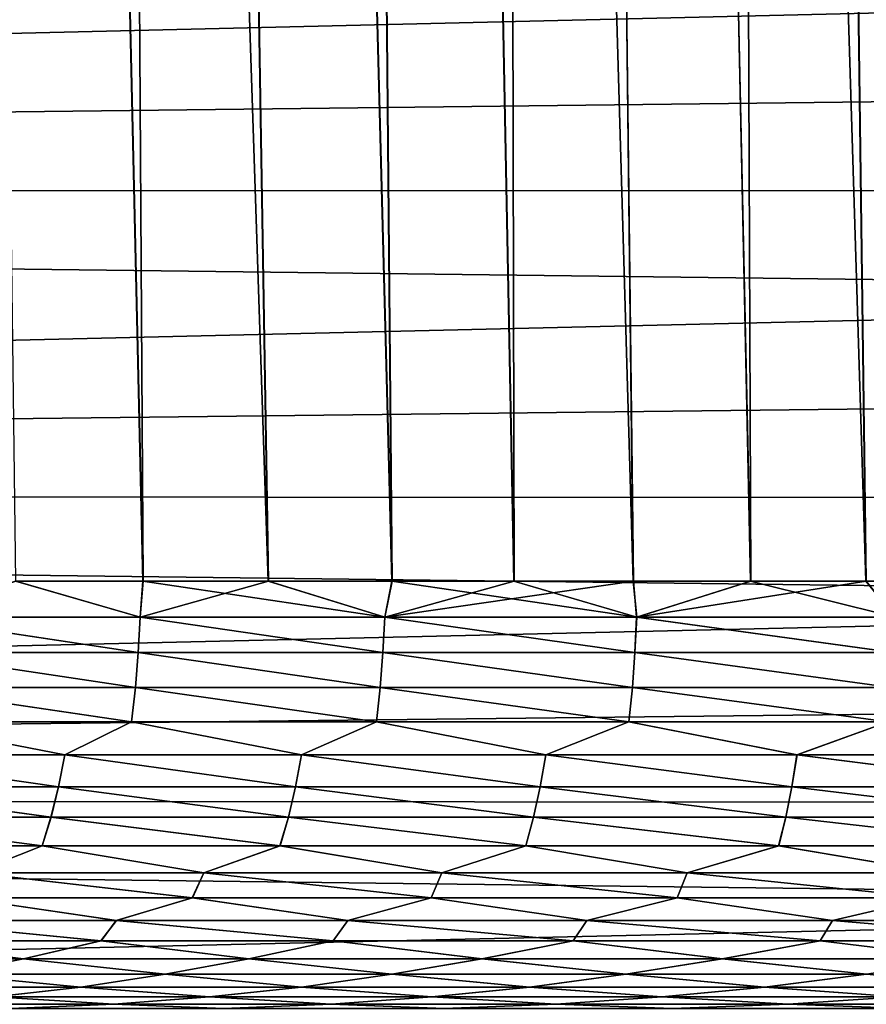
# Model space of a CAD drawing. Header units: millimetres. Extents: x -161 to 161, y -94 to 1149.
# Tile 905 of 1056: x 38.89 to 40.78, y 458.21 to 460.41. Entities that reach past the tile are written whole.
import ezdxf

# ---------------------------------------------------------------- set-up
doc = ezdxf.new("R2010")
doc.units = ezdxf.units.MM
doc.header["$LTSCALE"] = 81.481481
for name, color, linetype in [('43', 7, 'CONTINUOUS'), ('44', 7, 'CONTINUOUS'), ('89', 7, 'CONTINUOUS'), ('93', 7, 'CONTINUOUS')]:
    doc.layers.add(name, color=color, linetype=linetype)

msp = doc.modelspace()

# ---------------------------------------------------------------- linework, layer by layer
at = {"layer": '43', "color": 7, "linetype": 'CONTINUOUS', "true_color": 0xaaaaaa}
for points in [[(53, 460.7133, -16.986), (53, 460.369, -16.9684), (24.2, 460.7155, -16.9862), (53, 460.7133, -16.986)], [(24.2, 460.7155, -16.9862), (53, 460.369, -16.9684), (24.2, 460.0321, -16.9449), (24.2, 460.7155, -16.9862)], [(53, 460.369, -16.9684), (53, 460.0247, -16.944), (24.2, 460.0321, -16.9449), (53, 460.369, -16.9684)], [(53, 460.0247, -16.944), (53, 459.681, -16.9126), (24.2, 460.0321, -16.9449), (53, 460.0247, -16.944)], [(24.2, 460.0321, -16.9449), (53, 459.681, -16.9126), (24.2, 459.3509, -16.8761), (24.2, 460.0321, -16.9449)], [(53, 459.681, -16.9126), (53, 459.3381, -16.8743), (24.2, 459.3509, -16.8761), (53, 459.681, -16.9126)], [(53, 459.3381, -16.8743), (53, 458.9967, -16.8292), (24.2, 459.3509, -16.8761), (53, 459.3381, -16.8743)], [(24.2, 459.3509, -16.8761), (53, 458.9967, -16.8292), (24.2, 458.673, -16.7799), (24.2, 459.3509, -16.8761)], [(53, 458.9967, -16.8292), (53, 458.657, -16.7772), (24.2, 458.673, -16.7799), (53, 458.9967, -16.8292)], [(53, 458.657, -16.7772), (53, 458.319, -16.7185), (24.2, 458.673, -16.7799), (53, 458.657, -16.7772)], [(24.2, 458.673, -16.7799), (53, 458.319, -16.7185), (24.2, 457.9996, -16.6564), (24.2, 458.673, -16.7799)], [(53, 458.319, -16.7185), (53, 457.9815, -16.6526), (24.2, 457.9996, -16.6564), (53, 458.319, -16.7185)]]:
    msp.add_3dface(points, dxfattribs=at)
at = {"layer": '44', "color": 7, "linetype": 'CONTINUOUS', "true_color": 0xaaaaaa}
for points in [[(24.2, 460.0321, 16.9449), (53, 460.7133, 16.986), (24.2, 460.7155, 16.9862), (24.2, 460.0321, 16.9449)], [(53, 460.369, 16.9684), (53, 460.7133, 16.986), (24.2, 460.0321, 16.9449), (53, 460.369, 16.9684)], [(53, 460.0247, 16.944), (53, 460.369, 16.9684), (24.2, 460.0321, 16.9449), (53, 460.0247, 16.944)], [(24.2, 459.3509, 16.8761), (53, 460.0247, 16.944), (24.2, 460.0321, 16.9449), (24.2, 459.3509, 16.8761)], [(53, 459.681, 16.9126), (53, 460.0247, 16.944), (24.2, 459.3509, 16.8761), (53, 459.681, 16.9126)], [(53, 459.3381, 16.8743), (53, 459.681, 16.9126), (24.2, 459.3509, 16.8761), (53, 459.3381, 16.8743)], [(24.2, 458.673, 16.7799), (53, 459.3381, 16.8743), (24.2, 459.3509, 16.8761), (24.2, 458.673, 16.7799)], [(53, 458.9967, 16.8292), (53, 459.3381, 16.8743), (24.2, 458.673, 16.7799), (53, 458.9967, 16.8292)], [(53, 458.657, 16.7772), (53, 458.9967, 16.8292), (24.2, 458.673, 16.7799), (53, 458.657, 16.7772)], [(24.2, 457.9996, 16.6564), (53, 458.657, 16.7772), (24.2, 458.673, 16.7799), (24.2, 457.9996, 16.6564)], [(53, 458.319, 16.7185), (53, 458.657, 16.7772), (24.2, 457.9996, 16.6564), (53, 458.319, 16.7185)], [(53, 457.9815, 16.6526), (53, 458.319, 16.7185), (24.2, 457.9996, 16.6564), (53, 457.9815, 16.6526)]]:
    msp.add_3dface(points, dxfattribs=at)
at = {"layer": '89', "color": 7, "linetype": 'CONTINUOUS', "true_color": 0xaaaaaa}
for points in [[(39.1701, 459.1566, -9.1326), (38.8861, 459.1566, -8.9608), (38.5492, 486.2, -10.1313), (39.1701, 459.1566, -9.1326)], [(39.0045, 486.2, -10.3852), (39.1701, 459.1566, -9.1326), (38.5492, 486.2, -10.1313), (39.0045, 486.2, -10.3852)], [(39.0045, 486.2, 10.3852), (38.5492, 486.2, 10.1313), (39.4491, 459.1566, 9.2898), (39.0045, 486.2, 10.3852)], [(39.4491, 459.1566, 9.2898), (38.5492, 486.2, 10.1313), (39.1692, 459.1566, 9.132), (39.4491, 459.1566, 9.2898)], [(39.1692, 459.1566, 9.132), (38.5492, 486.2, 10.1313), (38.8851, 459.1566, 8.9601), (39.1692, 459.1566, 9.132)], [(39.4499, 459.1566, -9.2902), (39.1701, 459.1566, -9.1326), (39.0045, 486.2, -10.3852), (39.4499, 459.1566, -9.2902)], [(39.7258, 459.1566, -9.435), (39.4499, 459.1566, -9.2902), (39.0045, 486.2, -10.3852), (39.7258, 459.1566, -9.435)], [(39.4702, 486.2, -10.6188), (39.7258, 459.1566, -9.435), (39.0045, 486.2, -10.3852), (39.4702, 486.2, -10.6188)], [(39.4702, 486.2, 10.6188), (39.0045, 486.2, 10.3852), (39.7251, 459.1566, 9.4346), (39.4702, 486.2, 10.6188)], [(39.7251, 459.1566, 9.4346), (39.0045, 486.2, 10.3852), (39.4491, 459.1566, 9.2898), (39.7251, 459.1566, 9.4346)], [(39.9976, 459.1566, -9.5676), (39.7258, 459.1566, -9.435), (39.4702, 486.2, -10.6188), (39.9976, 459.1566, -9.5676)], [(39.9439, 486.2, -10.8307), (39.9976, 459.1566, -9.5676), (39.4702, 486.2, -10.6188), (39.9439, 486.2, -10.8307)], [(39.9439, 486.2, 10.8307), (39.4702, 486.2, 10.6188), (40.2634, 459.1566, 9.6883), (39.9439, 486.2, 10.8307)], [(40.2634, 459.1566, 9.6883), (39.4702, 486.2, 10.6188), (39.9969, 459.1566, 9.5673), (40.2634, 459.1566, 9.6883)], [(39.9969, 459.1566, 9.5673), (39.4702, 486.2, 10.6188), (39.7251, 459.1566, 9.4346), (39.9969, 459.1566, 9.5673)], [(40.2639, 459.1566, -9.6885), (39.9976, 459.1566, -9.5676), (39.9439, 486.2, -10.8307), (40.2639, 459.1566, -9.6885)], [(40.5254, 459.1566, -9.7987), (40.2639, 459.1566, -9.6885), (39.9439, 486.2, -10.8307), (40.5254, 459.1566, -9.7987)], [(40.4257, 486.2, -11.0209), (40.5254, 459.1566, -9.7987), (39.9439, 486.2, -10.8307), (40.4257, 486.2, -11.0209)], [(40.4257, 486.2, 11.0209), (39.9439, 486.2, 10.8307), (40.7823, 459.1566, 9.899), (40.4257, 486.2, 11.0209)], [(40.7823, 459.1566, 9.899), (39.9439, 486.2, 10.8307), (40.525, 459.1566, 9.7985), (40.7823, 459.1566, 9.899)], [(40.525, 459.1566, 9.7985), (39.9439, 486.2, 10.8307), (40.2634, 459.1566, 9.6883), (40.525, 459.1566, 9.7985)], [(40.7826, 459.1566, -9.8991), (40.5254, 459.1566, -9.7987), (40.4257, 486.2, -11.0209), (40.7826, 459.1566, -9.8991)], [(41.0343, 459.1566, -9.99), (40.7826, 459.1566, -9.8991), (40.4257, 486.2, -11.0209), (41.0343, 459.1566, -9.99)], [(40.9181, 486.2, -11.1903), (41.0343, 459.1566, -9.99), (40.4257, 486.2, -11.0209), (40.9181, 486.2, -11.1903)], [(40.9181, 486.2, 11.1903), (40.4257, 486.2, 11.0209), (41.0342, 459.1566, 9.99), (40.9181, 486.2, 11.1903)], [(41.0342, 459.1566, 9.99), (40.4257, 486.2, 11.0209), (40.7823, 459.1566, 9.899), (41.0342, 459.1566, 9.99)]]:
    msp.add_3dface(points, dxfattribs=at)
at = {"layer": '93', "color": 7, "linetype": 'CONTINUOUS', "true_color": 0xaaaaaa}
for points in [[(38.6365, 459.0765, -8.7914), (38.8861, 459.1566, -8.9608), (39.1635, 459.0765, -9.1209), (38.6365, 459.0765, -8.7914)], [(38.8851, 459.1566, 8.9601), (38.6367, 459.0765, 8.7916), (39.1637, 459.0765, 9.121), (38.8851, 459.1566, 8.9601)], [(39.1692, 459.1566, 9.132), (38.8851, 459.1566, 8.9601), (39.1637, 459.0765, 9.121), (39.1692, 459.1566, 9.132)], [(38.8861, 459.1566, -8.9608), (39.1701, 459.1566, -9.1326), (39.1635, 459.0765, -9.1209), (38.8861, 459.1566, -8.9608)], [(39.1701, 459.1566, -9.1326), (39.4499, 459.1566, -9.2902), (39.1635, 459.0765, -9.1209), (39.1701, 459.1566, -9.1326)], [(39.1635, 459.0765, -9.1209), (39.4499, 459.1566, -9.2902), (39.7089, 459.0765, -9.4188), (39.1635, 459.0765, -9.1209)], [(39.1692, 459.1566, 9.132), (39.1637, 459.0765, 9.121), (39.7091, 459.0765, 9.419), (39.1692, 459.1566, 9.132)], [(39.4491, 459.1566, 9.2898), (39.1692, 459.1566, 9.132), (39.7091, 459.0765, 9.419), (39.4491, 459.1566, 9.2898)], [(39.7251, 459.1566, 9.4346), (39.4491, 459.1566, 9.2898), (39.7091, 459.0765, 9.419), (39.7251, 459.1566, 9.4346)], [(39.4499, 459.1566, -9.2902), (39.7258, 459.1566, -9.435), (39.7089, 459.0765, -9.4188), (39.4499, 459.1566, -9.2902)], [(39.7258, 459.1566, -9.435), (39.9976, 459.1566, -9.5676), (39.7089, 459.0765, -9.4188), (39.7258, 459.1566, -9.435)], [(39.9976, 459.1566, -9.5676), (40.2639, 459.1566, -9.6885), (39.7089, 459.0765, -9.4188), (39.9976, 459.1566, -9.5676)], [(39.7089, 459.0765, -9.4188), (40.2639, 459.1566, -9.6885), (40.2708, 459.0765, -9.6842), (39.7089, 459.0765, -9.4188)], [(39.7251, 459.1566, 9.4346), (39.7091, 459.0765, 9.419), (40.2711, 459.0765, 9.6843), (39.7251, 459.1566, 9.4346)], [(39.9969, 459.1566, 9.5673), (39.7251, 459.1566, 9.4346), (40.2711, 459.0765, 9.6843), (39.9969, 459.1566, 9.5673)], [(40.2634, 459.1566, 9.6883), (39.9969, 459.1566, 9.5673), (40.2711, 459.0765, 9.6843), (40.2634, 459.1566, 9.6883)], [(40.525, 459.1566, 9.7985), (40.2634, 459.1566, 9.6883), (40.2711, 459.0765, 9.6843), (40.525, 459.1566, 9.7985)], [(40.2639, 459.1566, -9.6885), (40.5254, 459.1566, -9.7987), (40.2708, 459.0765, -9.6842), (40.2639, 459.1566, -9.6885)], [(40.5254, 459.1566, -9.7987), (40.7826, 459.1566, -9.8991), (40.2708, 459.0765, -9.6842), (40.5254, 459.1566, -9.7987)], [(40.2708, 459.0765, -9.6842), (40.7826, 459.1566, -9.8991), (40.8475, 459.0765, -9.9161), (40.2708, 459.0765, -9.6842)], [(40.525, 459.1566, 9.7985), (40.2711, 459.0765, 9.6843), (40.8477, 459.0765, 9.9162), (40.525, 459.1566, 9.7985)], [(40.7823, 459.1566, 9.899), (40.525, 459.1566, 9.7985), (40.8477, 459.0765, 9.9162), (40.7823, 459.1566, 9.899)], [(41.0342, 459.1566, 9.99), (40.7823, 459.1566, 9.899), (40.8477, 459.0765, 9.9162), (41.0342, 459.1566, 9.99)], [(40.7826, 459.1566, -9.8991), (41.0343, 459.1566, -9.99), (40.8475, 459.0765, -9.9161), (40.7826, 459.1566, -9.8991)], [(38.6321, 458.9971, -8.7727), (38.6365, 459.0765, -8.7914), (39.1592, 458.9971, -9.1032), (38.6321, 458.9971, -8.7727)], [(38.6322, 458.9971, 8.7728), (39.1593, 458.9971, 9.1032), (38.6367, 459.0765, 8.7916), (38.6322, 458.9971, 8.7728)], [(38.6365, 459.0765, -8.7914), (39.1635, 459.0765, -9.1209), (39.1592, 458.9971, -9.1032), (38.6365, 459.0765, -8.7914)], [(38.6367, 459.0765, 8.7916), (39.1593, 458.9971, 9.1032), (39.1637, 459.0765, 9.121), (38.6367, 459.0765, 8.7916)], [(39.1592, 458.9971, -9.1032), (39.1635, 459.0765, -9.1209), (39.7048, 458.9971, -9.402), (39.1592, 458.9971, -9.1032)], [(39.1593, 458.9971, 9.1032), (39.7049, 458.9971, 9.4021), (39.1637, 459.0765, 9.121), (39.1593, 458.9971, 9.1032)], [(39.1635, 459.0765, -9.1209), (39.7089, 459.0765, -9.4188), (39.7048, 458.9971, -9.402), (39.1635, 459.0765, -9.1209)], [(39.1637, 459.0765, 9.121), (39.7049, 458.9971, 9.4021), (39.7091, 459.0765, 9.419), (39.1637, 459.0765, 9.121)], [(39.7048, 458.9971, -9.402), (39.7089, 459.0765, -9.4188), (40.2671, 458.9971, -9.6682), (39.7048, 458.9971, -9.402)], [(39.7049, 458.9971, 9.4021), (40.2672, 458.9971, 9.6683), (39.7091, 459.0765, 9.419), (39.7049, 458.9971, 9.4021)], [(39.7089, 459.0765, -9.4188), (40.2708, 459.0765, -9.6842), (40.2671, 458.9971, -9.6682), (39.7089, 459.0765, -9.4188)], [(39.7091, 459.0765, 9.419), (40.2672, 458.9971, 9.6683), (40.2711, 459.0765, 9.6843), (39.7091, 459.0765, 9.419)], [(40.2671, 458.9971, -9.6682), (40.2708, 459.0765, -9.6842), (40.8441, 458.9971, -9.9008), (40.2671, 458.9971, -9.6682)], [(40.2672, 458.9971, 9.6683), (40.8442, 458.9971, 9.9009), (40.2711, 459.0765, 9.6843), (40.2672, 458.9971, 9.6683)], [(40.2708, 459.0765, -9.6842), (40.8475, 459.0765, -9.9161), (40.8441, 458.9971, -9.9008), (40.2708, 459.0765, -9.6842)], [(40.2711, 459.0765, 9.6843), (40.8442, 458.9971, 9.9009), (40.8477, 459.0765, 9.9162), (40.2711, 459.0765, 9.6843)], [(38.6255, 458.9191, 8.7448), (39.1527, 458.9191, 9.0768), (38.6322, 458.9971, 8.7728), (38.6255, 458.9191, 8.7448)], [(38.6258, 458.9191, -8.745), (38.6321, 458.9971, -8.7727), (39.153, 458.9191, -9.0769), (38.6258, 458.9191, -8.745)], [(38.6321, 458.9971, -8.7727), (39.1592, 458.9971, -9.1032), (39.153, 458.9191, -9.0769), (38.6321, 458.9971, -8.7727)], [(38.6322, 458.9971, 8.7728), (39.1527, 458.9191, 9.0768), (39.1593, 458.9971, 9.1032), (38.6322, 458.9971, 8.7728)], [(39.1527, 458.9191, 9.0768), (39.6987, 458.9191, 9.377), (39.1593, 458.9971, 9.1032), (39.1527, 458.9191, 9.0768)], [(39.153, 458.9191, -9.0769), (39.1592, 458.9971, -9.1032), (39.6989, 458.9191, -9.3772), (39.153, 458.9191, -9.0769)], [(39.1592, 458.9971, -9.1032), (39.7048, 458.9971, -9.402), (39.6989, 458.9191, -9.3772), (39.1592, 458.9971, -9.1032)], [(39.1593, 458.9971, 9.1032), (39.6987, 458.9191, 9.377), (39.7049, 458.9971, 9.4021), (39.1593, 458.9971, 9.1032)], [(39.6987, 458.9191, 9.377), (40.2614, 458.9191, 9.6445), (39.7049, 458.9971, 9.4021), (39.6987, 458.9191, 9.377)], [(39.6989, 458.9191, -9.3772), (39.7048, 458.9971, -9.402), (40.2617, 458.9191, -9.6446), (39.6989, 458.9191, -9.3772)], [(39.7048, 458.9971, -9.402), (40.2671, 458.9971, -9.6682), (40.2617, 458.9191, -9.6446), (39.7048, 458.9971, -9.402)], [(39.7049, 458.9971, 9.4021), (40.2614, 458.9191, 9.6445), (40.2672, 458.9971, 9.6683), (39.7049, 458.9971, 9.4021)], [(40.2614, 458.9191, 9.6445), (40.839, 458.9191, 9.8782), (40.2672, 458.9971, 9.6683), (40.2614, 458.9191, 9.6445)], [(40.2617, 458.9191, -9.6446), (40.2671, 458.9971, -9.6682), (40.8392, 458.9191, -9.8783), (40.2617, 458.9191, -9.6446)], [(40.2671, 458.9971, -9.6682), (40.8441, 458.9971, -9.9008), (40.8392, 458.9191, -9.8783), (40.2671, 458.9971, -9.6682)], [(40.2672, 458.9971, 9.6683), (40.839, 458.9191, 9.8782), (40.8442, 458.9971, 9.9009), (40.2672, 458.9971, 9.6683)], [(38.6163, 458.8428, -8.7076), (38.6258, 458.9191, -8.745), (39.1438, 458.8428, -9.0417), (38.6163, 458.8428, -8.7076)], [(38.6164, 458.8428, 8.7077), (39.1439, 458.8428, 9.0418), (38.6255, 458.9191, 8.7448), (38.6164, 458.8428, 8.7077)], [(38.6255, 458.9191, 8.7448), (39.1439, 458.8428, 9.0418), (39.1527, 458.9191, 9.0768), (38.6255, 458.9191, 8.7448)], [(38.6258, 458.9191, -8.745), (39.153, 458.9191, -9.0769), (39.1438, 458.8428, -9.0417), (38.6258, 458.9191, -8.745)], [(39.1438, 458.8428, -9.0417), (39.153, 458.9191, -9.0769), (39.6903, 458.8428, -9.3438), (39.1438, 458.8428, -9.0417)], [(39.1439, 458.8428, 9.0418), (39.6904, 458.8428, 9.3439), (39.1527, 458.9191, 9.0768), (39.1439, 458.8428, 9.0418)], [(39.1527, 458.9191, 9.0768), (39.6904, 458.8428, 9.3439), (39.6987, 458.9191, 9.377), (39.1527, 458.9191, 9.0768)], [(39.153, 458.9191, -9.0769), (39.6989, 458.9191, -9.3772), (39.6903, 458.8428, -9.3438), (39.153, 458.9191, -9.0769)], [(39.6903, 458.8428, -9.3438), (39.6989, 458.9191, -9.3772), (40.2537, 458.8428, -9.613), (39.6903, 458.8428, -9.3438)], [(39.6904, 458.8428, 9.3439), (40.2538, 458.8428, 9.613), (39.6987, 458.9191, 9.377), (39.6904, 458.8428, 9.3439)], [(39.6987, 458.9191, 9.377), (40.2538, 458.8428, 9.613), (40.2614, 458.9191, 9.6445), (39.6987, 458.9191, 9.377)], [(39.6989, 458.9191, -9.3772), (40.2617, 458.9191, -9.6446), (40.2537, 458.8428, -9.613), (39.6989, 458.9191, -9.3772)], [(40.2537, 458.8428, -9.613), (40.2617, 458.9191, -9.6446), (40.8321, 458.8428, -9.8482), (40.2537, 458.8428, -9.613)], [(40.2538, 458.8428, 9.613), (40.8322, 458.8428, 9.8482), (40.2614, 458.9191, 9.6445), (40.2538, 458.8428, 9.613)], [(40.2614, 458.9191, 9.6445), (40.8322, 458.8428, 9.8482), (40.839, 458.9191, 9.8782), (40.2614, 458.9191, 9.6445)], [(40.2617, 458.9191, -9.6446), (40.8392, 458.9191, -9.8783), (40.8321, 458.8428, -9.8482), (40.2617, 458.9191, -9.6446)], [(38.4857, 458.7689, -8.5792), (38.6163, 458.8428, -8.7076), (38.9952, 458.7689, -8.9147), (38.4857, 458.7689, -8.5792)], [(38.486, 458.7689, 8.5794), (38.9955, 458.7689, 8.9149), (38.6164, 458.8428, 8.7077), (38.486, 458.7689, 8.5794)], [(38.6163, 458.8428, -8.7076), (39.1438, 458.8428, -9.0417), (38.9952, 458.7689, -8.9147), (38.6163, 458.8428, -8.7076)], [(38.6164, 458.8428, 8.7077), (38.9955, 458.7689, 8.9149), (39.1439, 458.8428, 9.0418), (38.6164, 458.8428, 8.7077)], [(38.9952, 458.7689, -8.9147), (39.1438, 458.8428, -9.0417), (39.5234, 458.7689, -9.22), (38.9952, 458.7689, -8.9147)], [(38.9955, 458.7689, 8.9149), (39.5236, 458.7689, 9.2201), (39.1439, 458.8428, 9.0418), (38.9955, 458.7689, 8.9149)], [(39.1438, 458.8428, -9.0417), (39.6903, 458.8428, -9.3438), (39.5234, 458.7689, -9.22), (39.1438, 458.8428, -9.0417)], [(39.1439, 458.8428, 9.0418), (39.5236, 458.7689, 9.2201), (39.6904, 458.8428, 9.3439), (39.1439, 458.8428, 9.0418)], [(39.5234, 458.7689, -9.22), (39.6903, 458.8428, -9.3438), (40.0684, 458.7689, -9.494), (39.5234, 458.7689, -9.22)], [(39.5236, 458.7689, 9.2201), (40.0686, 458.7689, 9.4941), (39.6904, 458.8428, 9.3439), (39.5236, 458.7689, 9.2201)], [(39.6903, 458.8428, -9.3438), (40.2537, 458.8428, -9.613), (40.0684, 458.7689, -9.494), (39.6903, 458.8428, -9.3438)], [(39.6904, 458.8428, 9.3439), (40.0686, 458.7689, 9.4941), (40.2538, 458.8428, 9.613), (39.6904, 458.8428, 9.3439)], [(40.0684, 458.7689, -9.494), (40.2537, 458.8428, -9.613), (40.6284, 458.7689, -9.7358), (40.0684, 458.7689, -9.494)], [(40.0686, 458.7689, 9.4941), (40.6286, 458.7689, 9.7359), (40.2538, 458.8428, 9.613), (40.0686, 458.7689, 9.4941)], [(40.2537, 458.8428, -9.613), (40.8321, 458.8428, -9.8482), (40.6284, 458.7689, -9.7358), (40.2537, 458.8428, -9.613)], [(40.2538, 458.8428, 9.613), (40.6286, 458.7689, 9.7359), (40.8322, 458.8428, 9.8482), (40.2538, 458.8428, 9.613)], [(40.6284, 458.7689, -9.7358), (40.8321, 458.8428, -9.8482), (41.2015, 458.7689, -9.9446), (40.6284, 458.7689, -9.7358)], [(40.6286, 458.7689, 9.7359), (41.2018, 458.7689, 9.9447), (40.8322, 458.8428, 9.8482), (40.6286, 458.7689, 9.7359)], [(38.4714, 458.6978, -8.5232), (38.4857, 458.7689, -8.5792), (38.9811, 458.6978, -8.8618), (38.4714, 458.6978, -8.5232)], [(38.4715, 458.6978, 8.5233), (38.9813, 458.6978, 8.8619), (38.486, 458.7689, 8.5794), (38.4715, 458.6978, 8.5233)], [(38.4857, 458.7689, -8.5792), (38.9952, 458.7689, -8.9147), (38.9811, 458.6978, -8.8618), (38.4857, 458.7689, -8.5792)], [(38.486, 458.7689, 8.5794), (38.9813, 458.6978, 8.8619), (38.9955, 458.7689, 8.9149), (38.486, 458.7689, 8.5794)], [(38.9811, 458.6978, -8.8618), (38.9952, 458.7689, -8.9147), (39.5099, 458.6978, -9.1699), (38.9811, 458.6978, -8.8618)], [(38.9813, 458.6978, 8.8619), (39.51, 458.6978, 9.17), (38.9955, 458.7689, 8.9149), (38.9813, 458.6978, 8.8619)], [(38.9952, 458.7689, -8.9147), (39.5234, 458.7689, -9.22), (39.5099, 458.6978, -9.1699), (38.9952, 458.7689, -8.9147)], [(38.9955, 458.7689, 8.9149), (39.51, 458.6978, 9.17), (39.5236, 458.7689, 9.2201), (38.9955, 458.7689, 8.9149)], [(39.5099, 458.6978, -9.1699), (39.5234, 458.7689, -9.22), (40.0558, 458.6978, -9.4466), (39.5099, 458.6978, -9.1699)], [(39.51, 458.6978, 9.17), (40.0559, 458.6978, 9.4466), (39.5236, 458.7689, 9.2201), (39.51, 458.6978, 9.17)], [(39.5234, 458.7689, -9.22), (40.0684, 458.7689, -9.494), (40.0558, 458.6978, -9.4466), (39.5234, 458.7689, -9.22)], [(39.5236, 458.7689, 9.2201), (40.0559, 458.6978, 9.4466), (40.0686, 458.7689, 9.4941), (39.5236, 458.7689, 9.2201)], [(40.0558, 458.6978, -9.4466), (40.0684, 458.7689, -9.494), (40.617, 458.6978, -9.6908), (40.0558, 458.6978, -9.4466)], [(40.0559, 458.6978, 9.4466), (40.6171, 458.6978, 9.6908), (40.0686, 458.7689, 9.4941), (40.0559, 458.6978, 9.4466)], [(40.0684, 458.7689, -9.494), (40.6284, 458.7689, -9.7358), (40.617, 458.6978, -9.6908), (40.0684, 458.7689, -9.494)], [(40.0686, 458.7689, 9.4941), (40.6171, 458.6978, 9.6908), (40.6286, 458.7689, 9.7359), (40.0686, 458.7689, 9.4941)], [(40.617, 458.6978, -9.6908), (40.6284, 458.7689, -9.7358), (41.1915, 458.6978, -9.9016), (40.617, 458.6978, -9.6908)], [(40.6171, 458.6978, 9.6908), (41.1916, 458.6978, 9.9017), (40.6286, 458.7689, 9.7359), (40.6171, 458.6978, 9.6908)], [(40.6284, 458.7689, -9.7358), (41.2015, 458.7689, -9.9446), (41.1915, 458.6978, -9.9016), (40.6284, 458.7689, -9.7358)], [(40.6286, 458.7689, 9.7359), (41.1916, 458.6978, 9.9017), (41.2018, 458.7689, 9.9447), (40.6286, 458.7689, 9.7359)], [(38.4544, 458.6299, -8.4581), (38.4714, 458.6978, -8.5232), (38.9645, 458.6299, -8.8005), (38.4544, 458.6299, -8.4581)], [(38.4545, 458.6299, 8.4582), (38.9647, 458.6299, 8.8005), (38.4715, 458.6978, 8.5233), (38.4545, 458.6299, 8.4582)], [(38.4714, 458.6978, -8.5232), (38.9811, 458.6978, -8.8618), (38.9645, 458.6299, -8.8005), (38.4714, 458.6978, -8.5232)], [(38.4715, 458.6978, 8.5233), (38.9647, 458.6299, 8.8005), (38.9813, 458.6978, 8.8619), (38.4715, 458.6978, 8.5233)], [(38.9645, 458.6299, -8.8005), (38.9811, 458.6978, -8.8618), (39.494, 458.6299, -9.1121), (38.9645, 458.6299, -8.8005)], [(38.9647, 458.6299, 8.8005), (39.4942, 458.6299, 9.1121), (38.9813, 458.6978, 8.8619), (38.9647, 458.6299, 8.8005)], [(38.9811, 458.6978, -8.8618), (39.5099, 458.6978, -9.1699), (39.494, 458.6299, -9.1121), (38.9811, 458.6978, -8.8618)], [(38.9813, 458.6978, 8.8619), (39.4942, 458.6299, 9.1121), (39.51, 458.6978, 9.17), (38.9813, 458.6978, 8.8619)], [(39.494, 458.6299, -9.1121), (39.5099, 458.6978, -9.1699), (40.041, 458.6299, -9.3918), (39.494, 458.6299, -9.1121)], [(39.4942, 458.6299, 9.1121), (40.0411, 458.6299, 9.3919), (39.51, 458.6978, 9.17), (39.4942, 458.6299, 9.1121)], [(39.5099, 458.6978, -9.1699), (40.0558, 458.6978, -9.4466), (40.041, 458.6299, -9.3918), (39.5099, 458.6978, -9.1699)], [(39.51, 458.6978, 9.17), (40.0411, 458.6299, 9.3919), (40.0559, 458.6978, 9.4466), (39.51, 458.6978, 9.17)], [(40.041, 458.6299, -9.3918), (40.0558, 458.6978, -9.4466), (40.6035, 458.6299, -9.6388), (40.041, 458.6299, -9.3918)], [(40.0411, 458.6299, 9.3919), (40.6037, 458.6299, 9.6389), (40.0559, 458.6978, 9.4466), (40.0411, 458.6299, 9.3919)], [(40.0558, 458.6978, -9.4466), (40.617, 458.6978, -9.6908), (40.6035, 458.6299, -9.6388), (40.0558, 458.6978, -9.4466)], [(40.0559, 458.6978, 9.4466), (40.6037, 458.6299, 9.6389), (40.6171, 458.6978, 9.6908), (40.0559, 458.6978, 9.4466)], [(40.6035, 458.6299, -9.6388), (40.617, 458.6978, -9.6908), (41.1797, 458.6299, -9.8521), (40.6035, 458.6299, -9.6388)], [(40.6037, 458.6299, 9.6389), (41.1798, 458.6299, 9.8522), (40.6171, 458.6978, 9.6908), (40.6037, 458.6299, 9.6389)], [(40.617, 458.6978, -9.6908), (41.1915, 458.6978, -9.9016), (41.1797, 458.6299, -9.8521), (40.617, 458.6978, -9.6908)], [(40.6171, 458.6978, 9.6908), (41.1798, 458.6299, 9.8522), (41.1916, 458.6978, 9.9017), (40.6171, 458.6978, 9.6908)], [(38.4343, 458.5657, -8.3839), (38.4544, 458.6299, -8.4581), (38.9448, 458.5657, -8.7306), (38.4343, 458.5657, -8.3839)], [(38.4344, 458.5657, 8.3841), (38.945, 458.5657, 8.7307), (38.4545, 458.6299, 8.4582), (38.4344, 458.5657, 8.3841)], [(38.4544, 458.6299, -8.4581), (38.9645, 458.6299, -8.8005), (38.9448, 458.5657, -8.7306), (38.4544, 458.6299, -8.4581)], [(38.4545, 458.6299, 8.4582), (38.945, 458.5657, 8.7307), (38.9647, 458.6299, 8.8005), (38.4545, 458.6299, 8.4582)], [(38.9448, 458.5657, -8.7306), (38.9645, 458.6299, -8.8005), (39.4752, 458.5657, -9.0463), (38.9448, 458.5657, -8.7306)], [(38.945, 458.5657, 8.7307), (39.4754, 458.5657, 9.0464), (38.9647, 458.6299, 8.8005), (38.945, 458.5657, 8.7307)], [(38.9645, 458.6299, -8.8005), (39.494, 458.6299, -9.1121), (39.4752, 458.5657, -9.0463), (38.9645, 458.6299, -8.8005)], [(38.9647, 458.6299, 8.8005), (39.4754, 458.5657, 9.0464), (39.4942, 458.6299, 9.1121), (38.9647, 458.6299, 8.8005)], [(39.4752, 458.5657, -9.0463), (39.494, 458.6299, -9.1121), (40.0234, 458.5657, -9.3297), (39.4752, 458.5657, -9.0463)], [(39.4754, 458.5657, 9.0464), (40.0236, 458.5657, 9.3298), (39.4942, 458.6299, 9.1121), (39.4754, 458.5657, 9.0464)], [(39.494, 458.6299, -9.1121), (40.041, 458.6299, -9.3918), (40.0234, 458.5657, -9.3297), (39.494, 458.6299, -9.1121)], [(39.4942, 458.6299, 9.1121), (40.0236, 458.5657, 9.3298), (40.0411, 458.6299, 9.3919), (39.4942, 458.6299, 9.1121)], [(40.0234, 458.5657, -9.3297), (40.041, 458.6299, -9.3918), (40.5876, 458.5657, -9.58), (40.0234, 458.5657, -9.3297)], [(40.0236, 458.5657, 9.3298), (40.5877, 458.5657, 9.5801), (40.0411, 458.6299, 9.3919), (40.0236, 458.5657, 9.3298)], [(40.041, 458.6299, -9.3918), (40.6035, 458.6299, -9.6388), (40.5876, 458.5657, -9.58), (40.041, 458.6299, -9.3918)], [(40.0411, 458.6299, 9.3919), (40.5877, 458.5657, 9.5801), (40.6037, 458.6299, 9.6389), (40.0411, 458.6299, 9.3919)], [(40.5876, 458.5657, -9.58), (40.6035, 458.6299, -9.6388), (41.1656, 458.5657, -9.7962), (40.5876, 458.5657, -9.58)], [(40.5877, 458.5657, 9.5801), (41.1658, 458.5657, 9.7963), (40.6037, 458.6299, 9.6389), (40.5877, 458.5657, 9.5801)], [(40.6035, 458.6299, -9.6388), (41.1797, 458.6299, -9.8521), (41.1656, 458.5657, -9.7962), (40.6035, 458.6299, -9.6388)], [(40.6037, 458.6299, 9.6389), (41.1658, 458.5657, 9.7963), (41.1798, 458.6299, 9.8522), (40.6037, 458.6299, 9.6389)], [(38.4343, 458.5657, -8.3839), (38.9448, 458.5657, -8.7306), (38.7924, 458.5056, -8.5675), (38.4343, 458.5657, -8.3839)], [(38.4344, 458.5657, 8.3841), (38.7926, 458.5056, 8.5676), (38.945, 458.5657, 8.7307), (38.4344, 458.5657, 8.3841)], [(38.7924, 458.5056, -8.5675), (38.9448, 458.5657, -8.7306), (39.3055, 458.5056, -8.888), (38.7924, 458.5056, -8.5675)], [(38.7926, 458.5056, 8.5676), (39.3056, 458.5056, 8.8881), (38.945, 458.5657, 8.7307), (38.7926, 458.5056, 8.5676)], [(38.9448, 458.5657, -8.7306), (39.4752, 458.5657, -9.0463), (39.3055, 458.5056, -8.888), (38.9448, 458.5657, -8.7306)], [(38.945, 458.5657, 8.7307), (39.3056, 458.5056, 8.8881), (39.4754, 458.5657, 9.0464), (38.945, 458.5657, 8.7307)], [(39.3055, 458.5056, -8.888), (39.4752, 458.5657, -9.0463), (39.8364, 458.5056, -9.1777), (39.3055, 458.5056, -8.888)], [(39.3056, 458.5056, 8.8881), (39.8366, 458.5056, 9.1778), (39.4754, 458.5657, 9.0464), (39.3056, 458.5056, 8.8881)], [(39.4752, 458.5657, -9.0463), (40.0234, 458.5657, -9.3297), (39.8364, 458.5056, -9.1777), (39.4752, 458.5657, -9.0463)], [(39.4754, 458.5657, 9.0464), (39.8366, 458.5056, 9.1778), (40.0236, 458.5657, 9.3298), (39.4754, 458.5657, 9.0464)], [(39.8364, 458.5056, -9.1777), (40.0234, 458.5657, -9.3297), (40.3835, 458.5056, -9.4358), (39.8364, 458.5056, -9.1777)], [(39.8366, 458.5056, 9.1778), (40.3837, 458.5056, 9.4359), (40.0236, 458.5657, 9.3298), (39.8366, 458.5056, 9.1778)], [(40.0234, 458.5657, -9.3297), (40.5876, 458.5657, -9.58), (40.3835, 458.5056, -9.4358), (40.0234, 458.5657, -9.3297)], [(40.0236, 458.5657, 9.3298), (40.3837, 458.5056, 9.4359), (40.5877, 458.5657, 9.5801), (40.0236, 458.5657, 9.3298)], [(40.3835, 458.5056, -9.4358), (40.5876, 458.5657, -9.58), (40.9448, 458.5056, -9.6613), (40.3835, 458.5056, -9.4358)], [(40.3837, 458.5056, 9.4359), (40.945, 458.5056, 9.6613), (40.5877, 458.5657, 9.5801), (40.3837, 458.5056, 9.4359)], [(40.5876, 458.5657, -9.58), (41.1656, 458.5657, -9.7962), (40.9448, 458.5056, -9.6613), (40.5876, 458.5657, -9.58)], [(40.5877, 458.5657, 9.5801), (40.945, 458.5056, 9.6613), (41.1658, 458.5657, 9.7963), (40.5877, 458.5657, 9.5801)], [(38.7658, 458.45, 8.4797), (39.2798, 458.45, 8.8054), (38.7926, 458.5056, 8.5676), (38.7658, 458.45, 8.4797)], [(38.766, 458.45, -8.4798), (38.7924, 458.5056, -8.5675), (39.28, 458.45, -8.8055), (38.766, 458.45, -8.4798)], [(38.7924, 458.5056, -8.5675), (39.3055, 458.5056, -8.888), (39.28, 458.45, -8.8055), (38.7924, 458.5056, -8.5675)], [(38.7926, 458.5056, 8.5676), (39.2798, 458.45, 8.8054), (39.3056, 458.5056, 8.8881), (38.7926, 458.5056, 8.5676)], [(39.2798, 458.45, 8.8054), (39.8123, 458.45, 9.1001), (39.3056, 458.5056, 8.8881), (39.2798, 458.45, 8.8054)], [(39.28, 458.45, -8.8055), (39.3055, 458.5056, -8.888), (39.8125, 458.45, -9.1002), (39.28, 458.45, -8.8055)], [(39.3055, 458.5056, -8.888), (39.8364, 458.5056, -9.1777), (39.8125, 458.45, -9.1002), (39.3055, 458.5056, -8.888)], [(39.3056, 458.5056, 8.8881), (39.8123, 458.45, 9.1001), (39.8366, 458.5056, 9.1778), (39.3056, 458.5056, 8.8881)], [(39.8123, 458.45, 9.1001), (40.3613, 458.45, 9.3625), (39.8366, 458.5056, 9.1778), (39.8123, 458.45, 9.1001)], [(39.8125, 458.45, -9.1002), (39.8364, 458.5056, -9.1777), (40.3615, 458.45, -9.3626), (39.8125, 458.45, -9.1002)], [(39.8364, 458.5056, -9.1777), (40.3835, 458.5056, -9.4358), (40.3615, 458.45, -9.3626), (39.8364, 458.5056, -9.1777)], [(39.8366, 458.5056, 9.1778), (40.3613, 458.45, 9.3625), (40.3837, 458.5056, 9.4359), (39.8366, 458.5056, 9.1778)], [(40.3613, 458.45, 9.3625), (40.925, 458.45, 9.5919), (40.3837, 458.5056, 9.4359), (40.3613, 458.45, 9.3625)], [(40.3615, 458.45, -9.3626), (40.3835, 458.5056, -9.4358), (40.9252, 458.45, -9.592), (40.3615, 458.45, -9.3626)], [(40.3835, 458.5056, -9.4358), (40.9448, 458.5056, -9.6613), (40.9252, 458.45, -9.592), (40.3835, 458.5056, -9.4358)], [(40.3837, 458.5056, 9.4359), (40.925, 458.45, 9.5919), (40.945, 458.5056, 9.6613), (40.3837, 458.5056, 9.4359)], [(38.6128, 458.3993, -8.2977), (38.766, 458.45, -8.4798), (39.1103, 458.3993, -8.6292), (38.6128, 458.3993, -8.2977)], [(38.6129, 458.3993, 8.2978), (39.1104, 458.3993, 8.6293), (38.7658, 458.45, 8.4797), (38.6129, 458.3993, 8.2978)], [(38.7658, 458.45, 8.4797), (39.1104, 458.3993, 8.6293), (39.2798, 458.45, 8.8054), (38.7658, 458.45, 8.4797)], [(38.766, 458.45, -8.4798), (39.28, 458.45, -8.8055), (39.1103, 458.3993, -8.6292), (38.766, 458.45, -8.4798)], [(39.1103, 458.3993, -8.6292), (39.28, 458.45, -8.8055), (39.6264, 458.3993, -8.9309), (39.1103, 458.3993, -8.6292)], [(39.1104, 458.3993, 8.6293), (39.6266, 458.3993, 8.9309), (39.2798, 458.45, 8.8054), (39.1104, 458.3993, 8.6293)], [(39.2798, 458.45, 8.8054), (39.6266, 458.3993, 8.9309), (39.8123, 458.45, 9.1001), (39.2798, 458.45, 8.8054)], [(39.28, 458.45, -8.8055), (39.8125, 458.45, -9.1002), (39.6264, 458.3993, -8.9309), (39.28, 458.45, -8.8055)], [(39.6264, 458.3993, -8.9309), (39.8125, 458.45, -9.1002), (40.1594, 458.3993, -9.2017), (39.6264, 458.3993, -8.9309)], [(39.6266, 458.3993, 8.9309), (40.1595, 458.3993, 9.2017), (39.8123, 458.45, 9.1001), (39.6266, 458.3993, 8.9309)], [(39.8123, 458.45, 9.1001), (40.1595, 458.3993, 9.2017), (40.3613, 458.45, 9.3625), (39.8123, 458.45, 9.1001)], [(39.8125, 458.45, -9.1002), (40.3615, 458.45, -9.3626), (40.1594, 458.3993, -9.2017), (39.8125, 458.45, -9.1002)], [(40.1594, 458.3993, -9.2017), (40.3615, 458.45, -9.3626), (40.7074, 458.3993, -9.4407), (40.1594, 458.3993, -9.2017)], [(40.1595, 458.3993, 9.2017), (40.7075, 458.3993, 9.4408), (40.3613, 458.45, 9.3625), (40.1595, 458.3993, 9.2017)], [(40.3613, 458.45, 9.3625), (40.7075, 458.3993, 9.4408), (40.925, 458.45, 9.5919), (40.3613, 458.45, 9.3625)], [(40.3615, 458.45, -9.3626), (40.9252, 458.45, -9.592), (40.7074, 458.3993, -9.4407), (40.3615, 458.45, -9.3626)], [(40.7074, 458.3993, -9.4407), (40.9252, 458.45, -9.592), (41.2684, 458.3993, -9.6472), (40.7074, 458.3993, -9.4407)], [(40.7075, 458.3993, 9.4408), (41.2685, 458.3993, 9.6472), (40.925, 458.45, 9.5919), (40.7075, 458.3993, 9.4408)], [(38.5774, 458.3537, 8.1909), (39.076, 458.3537, 8.5292), (38.6129, 458.3993, 8.2978), (38.5774, 458.3537, 8.1909)], [(38.5775, 458.3537, -8.1909), (38.6128, 458.3993, -8.2977), (39.0762, 458.3537, -8.5293), (38.5775, 458.3537, -8.1909)], [(38.6128, 458.3993, -8.2977), (39.1103, 458.3993, -8.6292), (39.0762, 458.3537, -8.5293), (38.6128, 458.3993, -8.2977)], [(38.6129, 458.3993, 8.2978), (39.076, 458.3537, 8.5292), (39.1104, 458.3993, 8.6293), (38.6129, 458.3993, 8.2978)], [(39.076, 458.3537, 8.5292), (39.5939, 458.3537, 8.8373), (39.1104, 458.3993, 8.6293), (39.076, 458.3537, 8.5292)], [(39.0762, 458.3537, -8.5293), (39.1103, 458.3993, -8.6292), (39.594, 458.3537, -8.8373), (39.0762, 458.3537, -8.5293)], [(39.1103, 458.3993, -8.6292), (39.6264, 458.3993, -8.9309), (39.594, 458.3537, -8.8373), (39.1103, 458.3993, -8.6292)], [(39.1104, 458.3993, 8.6293), (39.5939, 458.3537, 8.8373), (39.6266, 458.3993, 8.9309), (39.1104, 458.3993, 8.6293)], [(39.5939, 458.3537, 8.8373), (40.1292, 458.3537, 9.1139), (39.6266, 458.3993, 8.9309), (39.5939, 458.3537, 8.8373)], [(39.594, 458.3537, -8.8373), (39.6264, 458.3993, -8.9309), (40.1293, 458.3537, -9.114), (39.594, 458.3537, -8.8373)], [(39.6264, 458.3993, -8.9309), (40.1594, 458.3993, -9.2017), (40.1293, 458.3537, -9.114), (39.6264, 458.3993, -8.9309)], [(39.6266, 458.3993, 8.9309), (40.1292, 458.3537, 9.1139), (40.1595, 458.3993, 9.2017), (39.6266, 458.3993, 8.9309)], [(40.1292, 458.3537, 9.1139), (40.6801, 458.3537, 9.3582), (40.1595, 458.3993, 9.2017), (40.1292, 458.3537, 9.1139)], [(40.1293, 458.3537, -9.114), (40.1594, 458.3993, -9.2017), (40.6802, 458.3537, -9.3582), (40.1293, 458.3537, -9.114)], [(40.1594, 458.3993, -9.2017), (40.7074, 458.3993, -9.4407), (40.6802, 458.3537, -9.3582), (40.1594, 458.3993, -9.2017)], [(40.1595, 458.3993, 9.2017), (40.6801, 458.3537, 9.3582), (40.7075, 458.3993, 9.4408), (40.1595, 458.3993, 9.2017)], [(40.6801, 458.3537, 9.3582), (41.2445, 458.3537, 9.5692), (40.7075, 458.3993, 9.4408), (40.6801, 458.3537, 9.3582)], [(40.6802, 458.3537, -9.3582), (40.7074, 458.3993, -9.4407), (41.2446, 458.3537, -9.5692), (40.6802, 458.3537, -9.3582)], [(40.7074, 458.3993, -9.4407), (41.2684, 458.3993, -9.6472), (41.2446, 458.3537, -9.5692), (40.7074, 458.3993, -9.4407)], [(40.7075, 458.3993, 9.4408), (41.2445, 458.3537, 9.5692), (41.2685, 458.3993, 9.6472), (40.7075, 458.3993, 9.4408)], [(38.4207, 458.3136, 7.9877), (38.9035, 458.3136, 8.3331), (38.5774, 458.3537, 8.1909), (38.4207, 458.3136, 7.9877)], [(38.4208, 458.3136, -7.9878), (38.5775, 458.3537, -8.1909), (38.9036, 458.3136, -8.3332), (38.4208, 458.3136, -7.9878)], [(38.5774, 458.3537, 8.1909), (38.9035, 458.3136, 8.3331), (39.076, 458.3537, 8.5292), (38.5774, 458.3537, 8.1909)], [(38.5775, 458.3537, -8.1909), (39.0762, 458.3537, -8.5293), (38.9036, 458.3136, -8.3332), (38.5775, 458.3537, -8.1909)], [(38.9035, 458.3136, 8.3331), (39.4058, 458.3136, 8.6493), (39.076, 458.3537, 8.5292), (38.9035, 458.3136, 8.3331)], [(38.9036, 458.3136, -8.3332), (39.0762, 458.3537, -8.5293), (39.4059, 458.3136, -8.6494), (38.9036, 458.3136, -8.3332)], [(39.076, 458.3537, 8.5292), (39.4058, 458.3136, 8.6493), (39.5939, 458.3537, 8.8373), (39.076, 458.3537, 8.5292)], [(39.0762, 458.3537, -8.5293), (39.594, 458.3537, -8.8373), (39.4059, 458.3136, -8.6494), (39.0762, 458.3537, -8.5293)], [(39.4058, 458.3136, 8.6493), (39.9259, 458.3136, 8.9353), (39.5939, 458.3537, 8.8373), (39.4058, 458.3136, 8.6493)], [(39.4059, 458.3136, -8.6494), (39.594, 458.3537, -8.8373), (39.9261, 458.3136, -8.9354), (39.4059, 458.3136, -8.6494)], [(39.5939, 458.3537, 8.8373), (39.9259, 458.3136, 8.9353), (40.1292, 458.3537, 9.1139), (39.5939, 458.3537, 8.8373)], [(39.594, 458.3537, -8.8373), (40.1293, 458.3537, -9.114), (39.9261, 458.3136, -8.9354), (39.594, 458.3537, -8.8373)], [(39.9259, 458.3136, 8.9353), (40.462, 458.3136, 9.19), (40.1292, 458.3537, 9.1139), (39.9259, 458.3136, 8.9353)], [(39.9261, 458.3136, -8.9354), (40.1293, 458.3537, -9.114), (40.4622, 458.3136, -9.1901), (39.9261, 458.3136, -8.9354)], [(40.1292, 458.3537, 9.1139), (40.462, 458.3136, 9.19), (40.6801, 458.3537, 9.3582), (40.1292, 458.3537, 9.1139)], [(40.1293, 458.3537, -9.114), (40.6802, 458.3537, -9.3582), (40.4622, 458.3136, -9.1901), (40.1293, 458.3537, -9.114)], [(40.462, 458.3136, 9.19), (41.0122, 458.3136, 9.4126), (40.6801, 458.3537, 9.3582), (40.462, 458.3136, 9.19)], [(40.4622, 458.3136, -9.1901), (40.6802, 458.3537, -9.3582), (41.0124, 458.3136, -9.4127), (40.4622, 458.3136, -9.1901)], [(40.6801, 458.3537, 9.3582), (41.0122, 458.3136, 9.4126), (41.2445, 458.3537, 9.5692), (40.6801, 458.3537, 9.3582)], [(40.6802, 458.3537, -9.3582), (41.2446, 458.3537, -9.5692), (41.0124, 458.3136, -9.4127), (40.6802, 458.3537, -9.3582)], [(38.4207, 458.3136, 7.9877), (38.7317, 458.2793, 8.1261), (38.9035, 458.3136, 8.3331), (38.4207, 458.3136, 7.9877)], [(38.4208, 458.3136, -7.9878), (38.9036, 458.3136, -8.3332), (38.7314, 458.2793, -8.1259), (38.4208, 458.3136, -7.9878)], [(38.7314, 458.2793, -8.1259), (38.9036, 458.3136, -8.3332), (39.2189, 458.2793, -8.4508), (38.7314, 458.2793, -8.1259)], [(38.7317, 458.2793, 8.1261), (39.2192, 458.2793, 8.451), (38.9035, 458.3136, 8.3331), (38.7317, 458.2793, 8.1261)], [(38.9035, 458.3136, 8.3331), (39.2192, 458.2793, 8.451), (39.4058, 458.3136, 8.6493), (38.9035, 458.3136, 8.3331)], [(38.9036, 458.3136, -8.3332), (39.4059, 458.3136, -8.6494), (39.2189, 458.2793, -8.4508), (38.9036, 458.3136, -8.3332)], [(39.2189, 458.2793, -8.4508), (39.4059, 458.3136, -8.6494), (39.7246, 458.2793, -8.7465), (39.2189, 458.2793, -8.4508)], [(39.2192, 458.2793, 8.451), (39.7249, 458.2793, 8.7467), (39.4058, 458.3136, 8.6493), (39.2192, 458.2793, 8.451)], [(39.4058, 458.3136, 8.6493), (39.7249, 458.2793, 8.7467), (39.9259, 458.3136, 8.9353), (39.4058, 458.3136, 8.6493)], [(39.4059, 458.3136, -8.6494), (39.9261, 458.3136, -8.9354), (39.7246, 458.2793, -8.7465), (39.4059, 458.3136, -8.6494)], [(39.7246, 458.2793, -8.7465), (39.9261, 458.3136, -8.9354), (40.2467, 458.2793, -9.012), (39.7246, 458.2793, -8.7465)], [(39.7249, 458.2793, 8.7467), (40.2471, 458.2793, 9.0122), (39.9259, 458.3136, 8.9353), (39.7249, 458.2793, 8.7467)], [(39.9259, 458.3136, 8.9353), (40.2471, 458.2793, 9.0122), (40.462, 458.3136, 9.19), (39.9259, 458.3136, 8.9353)], [(39.9261, 458.3136, -8.9354), (40.4622, 458.3136, -9.1901), (40.2467, 458.2793, -9.012), (39.9261, 458.3136, -8.9354)], [(40.2467, 458.2793, -9.012), (40.4622, 458.3136, -9.1901), (40.7836, 458.2793, -9.2464), (40.2467, 458.2793, -9.012)], [(40.2471, 458.2793, 9.0122), (40.7839, 458.2793, 9.2465), (40.462, 458.3136, 9.19), (40.2471, 458.2793, 9.0122)], [(40.462, 458.3136, 9.19), (40.7839, 458.2793, 9.2465), (41.0122, 458.3136, 9.4126), (40.462, 458.3136, 9.19)], [(40.4622, 458.3136, -9.1901), (41.0124, 458.3136, -9.4127), (40.7836, 458.2793, -9.2464), (40.4622, 458.3136, -9.1901)], [(38.5579, 458.2509, 7.906), (39.0311, 458.2509, 8.2404), (38.7317, 458.2793, 8.1261), (38.5579, 458.2509, 7.906)], [(38.5582, 458.2509, -7.9062), (38.7314, 458.2793, -8.1259), (39.0314, 458.2509, -8.2405), (38.5582, 458.2509, -7.9062)], [(38.7314, 458.2793, -8.1259), (39.2189, 458.2793, -8.4508), (39.0314, 458.2509, -8.2405), (38.7314, 458.2793, -8.1259)], [(38.7317, 458.2793, 8.1261), (39.0311, 458.2509, 8.2404), (39.2192, 458.2793, 8.451), (38.7317, 458.2793, 8.1261)], [(39.0311, 458.2509, 8.2404), (39.523, 458.2509, 8.5465), (39.2192, 458.2793, 8.451), (39.0311, 458.2509, 8.2404)], [(39.0314, 458.2509, -8.2405), (39.2189, 458.2793, -8.4508), (39.5233, 458.2509, -8.5466), (39.0314, 458.2509, -8.2405)], [(39.2189, 458.2793, -8.4508), (39.7246, 458.2793, -8.7465), (39.5233, 458.2509, -8.5466), (39.2189, 458.2793, -8.4508)], [(39.2192, 458.2793, 8.451), (39.523, 458.2509, 8.5465), (39.7249, 458.2793, 8.7467), (39.2192, 458.2793, 8.451)], [(39.523, 458.2509, 8.5465), (40.0321, 458.2509, 8.8232), (39.7249, 458.2793, 8.7467), (39.523, 458.2509, 8.5465)], [(39.5233, 458.2509, -8.5466), (39.7246, 458.2793, -8.7465), (40.0324, 458.2509, -8.8234), (39.5233, 458.2509, -8.5466)], [(39.7246, 458.2793, -8.7465), (40.2467, 458.2793, -9.012), (40.0324, 458.2509, -8.8234), (39.7246, 458.2793, -8.7465)], [(39.7249, 458.2793, 8.7467), (40.0321, 458.2509, 8.8232), (40.2471, 458.2793, 9.0122), (39.7249, 458.2793, 8.7467)], [(40.0321, 458.2509, 8.8232), (40.5564, 458.2509, 9.0697), (40.2471, 458.2793, 9.0122), (40.0321, 458.2509, 8.8232)], [(40.0324, 458.2509, -8.8234), (40.2467, 458.2793, -9.012), (40.5567, 458.2509, -9.0699), (40.0324, 458.2509, -8.8234)], [(40.2467, 458.2793, -9.012), (40.7836, 458.2793, -9.2464), (40.5567, 458.2509, -9.0699), (40.2467, 458.2793, -9.012)], [(40.2471, 458.2793, 9.0122), (40.5564, 458.2509, 9.0697), (40.7839, 458.2793, 9.2465), (40.2471, 458.2793, 9.0122)], [(40.5564, 458.2509, 9.0697), (41.0943, 458.2509, 9.2851), (40.7839, 458.2793, 9.2465), (40.5564, 458.2509, 9.0697)], [(40.5567, 458.2509, -9.0699), (40.7836, 458.2793, -9.2464), (41.0946, 458.2509, -9.2852), (40.5567, 458.2509, -9.0699)], [(38.5579, 458.2509, 7.906), (38.8389, 458.2287, 8.015), (39.0311, 458.2509, 8.2404), (38.5579, 458.2509, 7.906)], [(38.5582, 458.2509, -7.9062), (39.0314, 458.2509, -8.2405), (38.8392, 458.2287, -8.0153), (38.5582, 458.2509, -7.9062)], [(38.8389, 458.2287, 8.015), (39.3177, 458.2287, 8.3326), (39.0311, 458.2509, 8.2404), (38.8389, 458.2287, 8.015)], [(38.8392, 458.2287, -8.0153), (39.0314, 458.2509, -8.2405), (39.3181, 458.2287, -8.3329), (38.8392, 458.2287, -8.0153)], [(39.0311, 458.2509, 8.2404), (39.3177, 458.2287, 8.3326), (39.523, 458.2509, 8.5465), (39.0311, 458.2509, 8.2404)], [(39.0314, 458.2509, -8.2405), (39.5233, 458.2509, -8.5466), (39.3181, 458.2287, -8.3329), (39.0314, 458.2509, -8.2405)], [(39.3177, 458.2287, 8.3326), (39.8143, 458.2287, 8.6217), (39.523, 458.2509, 8.5465), (39.3177, 458.2287, 8.3326)], [(39.3181, 458.2287, -8.3329), (39.5233, 458.2509, -8.5466), (39.8147, 458.2287, -8.6219), (39.3181, 458.2287, -8.3329)], [(39.523, 458.2509, 8.5465), (39.8143, 458.2287, 8.6217), (40.0321, 458.2509, 8.8232), (39.523, 458.2509, 8.5465)], [(39.5233, 458.2509, -8.5466), (40.0324, 458.2509, -8.8234), (39.8147, 458.2287, -8.6219), (39.5233, 458.2509, -8.5466)], [(39.8143, 458.2287, 8.6217), (40.3269, 458.2287, 8.8811), (40.0321, 458.2509, 8.8232), (39.8143, 458.2287, 8.6217)], [(39.8147, 458.2287, -8.6219), (40.0324, 458.2509, -8.8234), (40.3273, 458.2287, -8.8813), (39.8147, 458.2287, -8.6219)], [(40.0321, 458.2509, 8.8232), (40.3269, 458.2287, 8.8811), (40.5564, 458.2509, 9.0697), (40.0321, 458.2509, 8.8232)], [(40.0324, 458.2509, -8.8234), (40.5567, 458.2509, -9.0699), (40.3273, 458.2287, -8.8813), (40.0324, 458.2509, -8.8234)], [(40.3269, 458.2287, 8.8811), (40.8539, 458.2287, 9.1102), (40.5564, 458.2509, 9.0697), (40.3269, 458.2287, 8.8811)], [(40.3273, 458.2287, -8.8813), (40.5567, 458.2509, -9.0699), (40.8543, 458.2287, -9.1103), (40.3273, 458.2287, -8.8813)], [(40.5564, 458.2509, 9.0697), (40.8539, 458.2287, 9.1102), (41.0943, 458.2509, 9.2851), (40.5564, 458.2509, 9.0697)], [(40.5567, 458.2509, -9.0699), (41.0946, 458.2509, -9.2852), (40.8543, 458.2287, -9.1103), (40.5567, 458.2509, -9.0699)], [(38.6383, 458.2127, -7.771), (38.8392, 458.2287, -8.0153), (39.1047, 458.2127, -8.1018), (38.6383, 458.2127, -7.771)], [(38.6383, 458.2127, 7.771), (39.1047, 458.2127, 8.1017), (38.8389, 458.2287, 8.015), (38.6383, 458.2127, 7.771)], [(38.8389, 458.2287, 8.015), (39.1047, 458.2127, 8.1017), (39.3177, 458.2287, 8.3326), (38.8389, 458.2287, 8.015)], [(38.8392, 458.2287, -8.0153), (39.3181, 458.2287, -8.3329), (39.1047, 458.2127, -8.1018), (38.8392, 458.2287, -8.0153)], [(39.1047, 458.2127, -8.1018), (39.3181, 458.2287, -8.3329), (39.5897, 458.2127, -8.4046), (39.1047, 458.2127, -8.1018)], [(39.1047, 458.2127, 8.1017), (39.5897, 458.2127, 8.4046), (39.3177, 458.2287, 8.3326), (39.1047, 458.2127, 8.1017)], [(39.3177, 458.2287, 8.3326), (39.5897, 458.2127, 8.4046), (39.8143, 458.2287, 8.6217), (39.3177, 458.2287, 8.3326)], [(39.3181, 458.2287, -8.3329), (39.8147, 458.2287, -8.6219), (39.5897, 458.2127, -8.4046), (39.3181, 458.2287, -8.3329)], [(39.5897, 458.2127, -8.4046), (39.8147, 458.2287, -8.6219), (40.0917, 458.2127, -8.6784), (39.5897, 458.2127, -8.4046)], [(39.5897, 458.2127, 8.4046), (40.0916, 458.2127, 8.6784), (39.8143, 458.2287, 8.6217), (39.5897, 458.2127, 8.4046)], [(39.8143, 458.2287, 8.6217), (40.0916, 458.2127, 8.6784), (40.3269, 458.2287, 8.8811), (39.8143, 458.2287, 8.6217)], [(39.8147, 458.2287, -8.6219), (40.3273, 458.2287, -8.8813), (40.0917, 458.2127, -8.6784), (39.8147, 458.2287, -8.6219)], [(40.0916, 458.2127, 8.6784), (40.6088, 458.2127, 8.9222), (40.3269, 458.2287, 8.8811), (40.0916, 458.2127, 8.6784)], [(40.0917, 458.2127, -8.6784), (40.3273, 458.2287, -8.8813), (40.6089, 458.2127, -8.9223), (40.0917, 458.2127, -8.6784)], [(40.3269, 458.2287, 8.8811), (40.6088, 458.2127, 8.9222), (40.8539, 458.2287, 9.1102), (40.3269, 458.2287, 8.8811)], [(40.3273, 458.2287, -8.8813), (40.8543, 458.2287, -9.1103), (40.6089, 458.2127, -8.9223), (40.3273, 458.2287, -8.8813)], [(40.6088, 458.2127, 8.9222), (41.1393, 458.2127, 9.1353), (40.8539, 458.2287, 9.1102), (40.6088, 458.2127, 8.9222)], [(40.6089, 458.2127, -8.9223), (40.8543, 458.2287, -9.1103), (41.1395, 458.2127, -9.1353), (40.6089, 458.2127, -8.9223)], [(38.6383, 458.2127, -7.771), (39.1047, 458.2127, -8.1018), (38.8751, 458.2031, -7.846), (38.6383, 458.2127, -7.771)], [(38.6383, 458.2127, 7.771), (38.8756, 458.2031, 7.8464), (39.1047, 458.2127, 8.1017), (38.6383, 458.2127, 7.771)], [(38.8751, 458.2031, -7.846), (39.1047, 458.2127, -8.1018), (39.3495, 458.2031, -8.1653), (38.8751, 458.2031, -7.846)], [(38.8756, 458.2031, 7.8464), (39.35, 458.2031, 8.1656), (39.1047, 458.2127, 8.1017), (38.8756, 458.2031, 7.8464)], [(39.1047, 458.2127, -8.1018), (39.5897, 458.2127, -8.4046), (39.3495, 458.2031, -8.1653), (39.1047, 458.2127, -8.1018)], [(39.1047, 458.2127, 8.1017), (39.35, 458.2031, 8.1656), (39.5897, 458.2127, 8.4046), (39.1047, 458.2127, 8.1017)], [(39.3495, 458.2031, -8.1653), (39.5897, 458.2127, -8.4046), (39.8419, 458.2031, -8.4558), (39.3495, 458.2031, -8.1653)], [(39.35, 458.2031, 8.1656), (39.8424, 458.2031, 8.4561), (39.5897, 458.2127, 8.4046), (39.35, 458.2031, 8.1656)], [(39.5897, 458.2127, -8.4046), (40.0917, 458.2127, -8.6784), (39.8419, 458.2031, -8.4558), (39.5897, 458.2127, -8.4046)], [(39.5897, 458.2127, 8.4046), (39.8424, 458.2031, 8.4561), (40.0916, 458.2127, 8.6784), (39.5897, 458.2127, 8.4046)], [(39.8419, 458.2031, -8.4558), (40.0917, 458.2127, -8.6784), (40.3507, 458.2031, -8.7168), (39.8419, 458.2031, -8.4558)], [(39.8424, 458.2031, 8.4561), (40.3512, 458.2031, 8.717), (40.0916, 458.2127, 8.6784), (39.8424, 458.2031, 8.4561)], [(40.0916, 458.2127, 8.6784), (40.3512, 458.2031, 8.717), (40.6088, 458.2127, 8.9222), (40.0916, 458.2127, 8.6784)], [(40.0917, 458.2127, -8.6784), (40.6089, 458.2127, -8.9223), (40.3507, 458.2031, -8.7168), (40.0917, 458.2127, -8.6784)], [(40.3507, 458.2031, -8.7168), (40.6089, 458.2127, -8.9223), (40.874, 458.2031, -8.9471), (40.3507, 458.2031, -8.7168)], [(40.3512, 458.2031, 8.717), (40.8746, 458.2031, 8.9474), (40.6088, 458.2127, 8.9222), (40.3512, 458.2031, 8.717)], [(40.6088, 458.2127, 8.9222), (40.8746, 458.2031, 8.9474), (41.1393, 458.2127, 9.1353), (40.6088, 458.2127, 8.9222)], [(40.6089, 458.2127, -8.9223), (41.1395, 458.2127, -9.1353), (40.874, 458.2031, -8.9471), (40.6089, 458.2127, -8.9223)]]:
    msp.add_3dface(points, dxfattribs=at)

doc.saveas('drawing.dxf')
